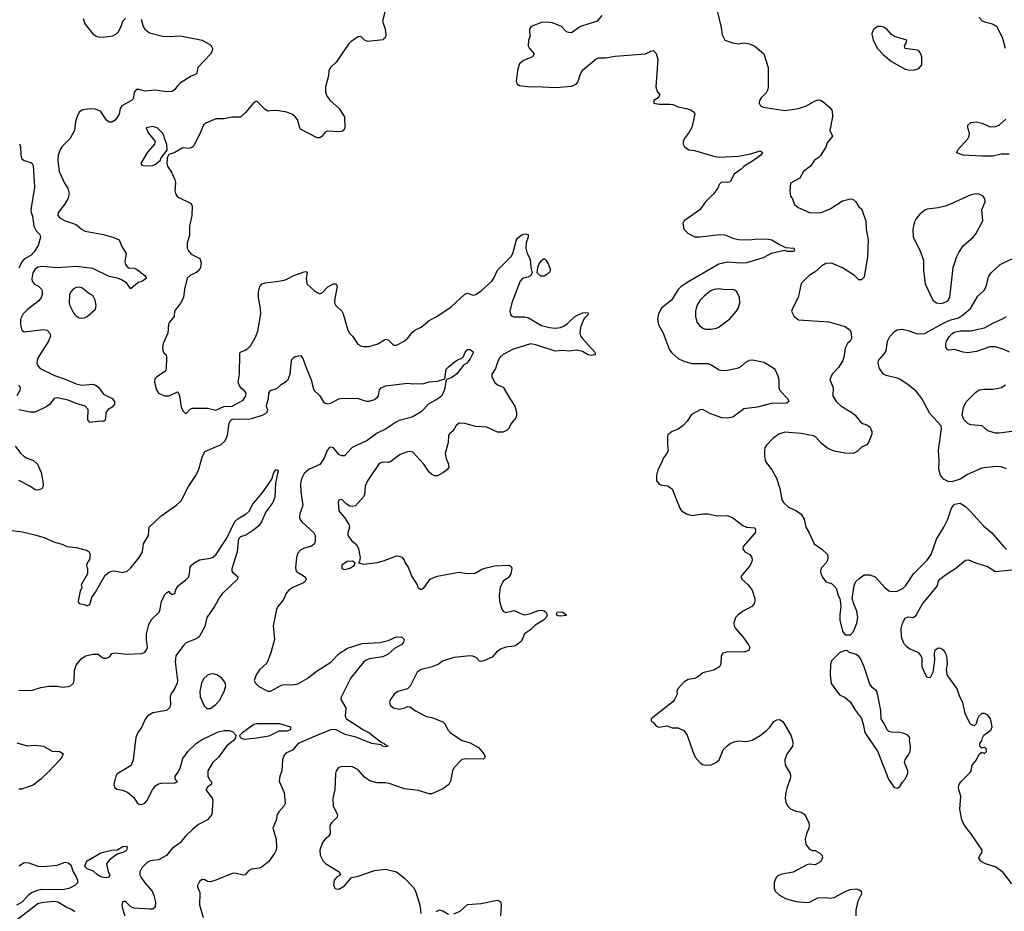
# Model space of a CAD drawing. Header units: inches. Extents: x 2001573 to 2220545, y 644482 to 846830.
# Tile 475 of 656: x 2121536 to 2128734, y 752362 to 758880. Entities that reach past the tile are written whole.
import ezdxf

# ---------------------------------------------------------------- set-up
doc = ezdxf.new("R2010")
doc.units = ezdxf.units.IN
doc.header["$MEASUREMENT"] = 0
doc.layers.add('C1725', color=7, linetype='Continuous')

msp = doc.modelspace()

# ---------------------------------------------------------------- linework, layer by layer
at = {"layer": 'C1725', "color": 5}
for points, elevation in [([(2124204.5, 758935.5), (2124189.5, 758870), (2124208.6, 758810), (2124213.5, 758770), (2124209.2, 758750.8), (2124198.9, 758741.1), (2124190, 758734.3), (2124170.2, 758729.8), (2124081.6, 758721.6), (2124057, 758730), (2124030, 758758), (2124010, 758755), (2123959.5, 758720.5), (2123939.3, 758700.7), (2123850.1, 758569.9), (2123808.2, 758530), (2123795.5, 758510), (2123794.9, 758470), (2123773, 758390), (2123772.9, 758350), (2123782.4, 758322.4), (2123805.5, 758290), (2123870.9, 758230.9), (2123910.3, 758170), (2123913.1, 758090), (2123906.9, 758073.1), (2123895.6, 758064.4), (2123870, 758059.7), (2123790, 758064.5), (2123770, 758057.2), (2123747.7, 758030), (2123730, 758016.2), (2123710, 758016.9), (2123590, 758081.1), (2123583.1, 758090), (2123566.4, 758150), (2123551.2, 758171.2), (2123530, 758187), (2123490, 758203.2), (2123430, 758213.5), (2123390, 758216.1), (2123350, 758211.8), (2123330, 758223.7), (2123270, 758283.7), (2123250, 758276.3), (2123190, 758205.3), (2123150, 758168.9), (2123090, 758167.9), (2123030, 758155.2), (2122970, 758156.8), (2122896.9, 758123.1), (2122879.5, 758110), (2122854.4, 758045.6), (2122832.7, 758010), (2122810, 757959), (2122801, 757950), (2122790, 757942.7), (2122770, 757939.3), (2122730, 757943.7), (2122670, 757909.4), (2122626, 757894), (2122614.8, 757870), (2122610.8, 757830), (2122616, 757810), (2122644.9, 757764.9), (2122670.4, 757709.6), (2122676, 757690), (2122671.4, 757630), (2122674.3, 757610), (2122690, 757586.3), (2122790, 757536.4), (2122797.4, 757517.4), (2122794.4, 757450), (2122777, 757370), (2122778.3, 757301.7), (2122759.8, 757250), (2122761.6, 757210), (2122771, 757190), (2122790, 757166.7), (2122853.8, 757133.8), (2122863.2, 757103.2), (2122857.6, 757070), (2122848.9, 757050), (2122830, 757033.3), (2122786.1, 757013.9), (2122761.7, 756990), (2122742, 756910), (2122733.4, 756850), (2122711.4, 756808.6), (2122667.3, 756750), (2122666, 756710), (2122631, 756670), (2122624.5, 756655.5), (2122619.1, 756590), (2122586.3, 756513.7), (2122580.3, 756490), (2122582.3, 756462.3), (2122590, 756446), (2122606, 756430), (2122610.7, 756410.7), (2122606.8, 756330), (2122601, 756310), (2122538, 756270), (2122524.9, 756255.1), (2122522.8, 756230), (2122535.3, 756175.3), (2122552, 756150), (2122594, 756130), (2122630, 756130.6), (2122690, 756158.8), (2122695.2, 756155.2), (2122704, 756130), (2122716, 756050), (2122730, 756022), (2122750, 755998), (2122784.9, 756035.1), (2122800.1, 756039.9), (2122910, 756041.5), (2122970, 756026.3), (2123028.1, 756051.9), (2123090, 756056.3), (2123170, 756098), (2123189, 756130), (2123191.6, 756150), (2123177.2, 756170), (2123161, 756181), (2123142.7, 756202.7), (2123134.5, 756230), (2123144, 756290), (2123144.7, 756435.3), (2123148.7, 756450), (2123178.9, 756461.1), (2123203.7, 756476.3), (2123222.8, 756497.2), (2123259.8, 756560.2), (2123276.3, 756603.7), (2123298.7, 756730), (2123296.8, 756770), (2123282.2, 756850), (2123282.9, 756890), (2123290.8, 756929.2), (2123309.6, 756950), (2123330, 756957.8), (2123414.3, 756965.7), (2123470, 756976.4), (2123490, 756982.4), (2123541.2, 757010), (2123616.8, 757036.8), (2123630, 757038.8), (2123638.8, 757030), (2123630.3, 756989.7), (2123636, 756950), (2123690, 756900.3), (2123710, 756884.9), (2123730, 756877.1), (2123750, 756887.3), (2123790, 756927.3), (2123810, 756940.5), (2123830, 756950.4), (2123850.8, 756950), (2123858, 756930), (2123838.8, 756841.2), (2123838, 756810), (2123847.7, 756790), (2123890.5, 756750), (2123900.4, 756730), (2123934, 756610), (2123948.2, 756588.2), (2123970, 756566.8), (2124008.7, 756508.7), (2124030, 756495.5), (2124050, 756490.4), (2124090, 756491.7), (2124153.2, 756510), (2124210, 756544.4), (2124230, 756540.5), (2124270, 756502), (2124290, 756500.3), (2124347.3, 756530), (2124371.8, 756550), (2124406.1, 756593.9), (2124426, 756610), (2124470, 756632.2), (2124530, 756680.3), (2124585.2, 756710), (2124690, 756780.3), (2124790, 756874), (2124810, 756881), (2124850, 756865.5), (2124870, 756870.4), (2124910, 756898), (2124986.6, 756970), (2125001.3, 756990), (2125029.8, 757050), (2125129.8, 757150), (2125142.3, 757170), (2125167.1, 757270), (2125176.3, 757283.7), (2125209.3, 757310), (2125234.9, 757314.9), (2125253, 757310), (2125252.9, 757290), (2125238.6, 757250), (2125236.9, 757210), (2125246.9, 757170), (2125268.1, 757130), (2125271.9, 757070), (2125283, 757030), (2125270, 757008.4), (2125250, 756997), (2125212.1, 756987.9), (2125194.6, 756970), (2125134, 756810), (2125120.4, 756750), (2125124.4, 756724.4), (2125134, 756714), (2125149.2, 756709.2), (2125230, 756707.5), (2125250, 756702.9), (2125350, 756646), (2125409.4, 756629.4), (2125450, 756625.4), (2125490, 756631.1), (2125516.8, 756643.2), (2125540.9, 756659.1), (2125595.1, 756710), (2125650, 756738.3), (2125679.5, 756739.5), (2125690, 756737.3), (2125696.3, 756730), (2125663.7, 756696.3), (2125650.1, 756669.9), (2125635.8, 756630), (2125631.4, 756590), (2125636.9, 756570), (2125651.6, 756550), (2125740.3, 756450), (2125742, 756430), (2125714.2, 756425.8), (2125692.3, 756430), (2125650, 756454.8), (2125610, 756465.4), (2125550, 756458.3), (2125510, 756460.9), (2125450, 756456.6), (2125310, 756504), (2125270, 756511), (2125137.6, 756470), (2125070, 756431.7), (2125046.5, 756410), (2125033.4, 756390), (2125014.4, 756330), (2124987.7, 756290), (2124987.7, 756270), (2125010, 756227.3), (2125030, 756210.8), (2125070, 756194.8), (2125118.7, 756110), (2125156.1, 756056.1), (2125167.6, 756012.4), (2125168.9, 755990), (2125162.6, 755970), (2125130.3, 755930), (2125110.2, 755889.8), (2125099.9, 755880.1), (2125070, 755866.3), (2125044.2, 755864.2), (2125030, 755866.3), (2124950, 755901.1), (2124870, 755905.6), (2124790, 755928.3), (2124750, 755929.7), (2124726.3, 755913.7), (2124705.1, 755874.9), (2124676, 755850), (2124670, 755838), (2124667.3, 755790), (2124646.7, 755710), (2124652.7, 755672.7), (2124671.8, 755630), (2124673.7, 755610), (2124660.7, 755590), (2124630, 755567.3), (2124590, 755546.3), (2124570, 755546.6), (2124550, 755556.3), (2124530, 755573.3), (2124490, 755631.5), (2124410, 755719.6), (2124390, 755723.6), (2124370, 755720.5), (2124317.3, 755702.7), (2124248.9, 755651.1), (2124230, 755644.2), (2124190, 755645.6), (2124165.1, 755634.9), (2124079.1, 755510), (2124062.8, 755470), (2124056.2, 755410), (2124048.5, 755391.5), (2123990, 755327.6), (2123970, 755321.3), (2123950, 755324.2), (2123921.8, 755341.8), (2123890, 755372), (2123870, 755368.7), (2123864.4, 755350), (2123868.7, 755290), (2123914.7, 755234.7), (2123942.4, 755190), (2123946.4, 755170), (2123935.5, 755130), (2123935.5, 755110), (2123964, 755070), (2123990.8, 755050), (2124006.8, 755030), (2124013.2, 755013.2), (2124024, 754950), (2124019.8, 754920.2), (2124014, 754910), (2124050, 754900.7), (2124070, 754901.6), (2124150, 754912), (2124196.1, 754923.9), (2124290, 754960.7), (2124310, 754958.8), (2124330, 754950.7), (2124346.8, 754930), (2124353.4, 754910), (2124377, 754877), (2124402.4, 754810), (2124440.7, 754750), (2124447.7, 754730), (2124470, 754716), (2124493.2, 754730), (2124538, 754790), (2124587.8, 754812.2), (2124750, 754842.4), (2124810, 754832.7), (2124865.4, 754834.6), (2124915.6, 754864.4), (2124945.7, 754874.3), (2125010, 754888.2), (2125114, 754894), (2125130, 754882), (2125134.8, 754870), (2125126, 754830), (2125110, 754802), (2125070, 754775.3), (2125048, 754730), (2125041.6, 754670), (2125043.8, 754630), (2125060.7, 754570), (2125070, 754556), (2125090, 754546), (2125150, 754560.7), (2125210, 754534.4), (2125230, 754530.3), (2125270, 754538.5), (2125330, 754561.1), (2125350, 754564.2), (2125370, 754558.9), (2125382.4, 754550), (2125392, 754530), (2125384.9, 754510), (2125365.7, 754490), (2125305.1, 754454.9), (2125270, 754420.5), (2125227, 754390), (2125203.8, 754336.2), (2125171, 754310), (2125150, 754301.6), (2125090, 754292.8), (2125050, 754278.9), (2125022, 754258), (2124990, 754220.7), (2124930, 754194.5), (2124910, 754189.4), (2124894, 754194), (2124874.5, 754214.5), (2124847.9, 754227.9), (2124830, 754229.6), (2124710, 754217.7), (2124626, 754190), (2124598, 754170), (2124551.3, 754150), (2124470, 754129.7), (2124441.7, 754110), (2124390, 754009.3), (2124370.3, 753989.7), (2124301, 753970), (2124273.4, 753950), (2124247.7, 753910), (2124240.5, 753890), (2124247.9, 753867.9), (2124270, 753850.5), (2124310, 753841.3), (2124351.2, 753848.8), (2124370, 753860.7), (2124390, 753857.3), (2124430, 753828.2), (2124510, 753786.8), (2124550, 753778.8), (2124630, 753747.3), (2124647.3, 753730), (2124666, 753690), (2124686, 753666), (2124772, 753612), (2124830, 753593.4), (2124890, 753559.5), (2124930.5, 753510), (2124938.8, 753490), (2124936.8, 753483.2), (2124926, 753474), (2124803.2, 753476.8), (2124768.9, 753471.1), (2124708.8, 753411.2), (2124699.5, 753390), (2124686.5, 753313.5), (2124672.2, 753290), (2124630, 753257.2), (2124550, 753221.1), (2124530, 753222), (2124450, 753246), (2124350, 753258), (2124236.6, 753296.6), (2124210, 753301.3), (2124150, 753300.5), (2124095.8, 753315.8), (2124060.1, 753340.1), (2124010, 753396.9), (2123970, 753418.9), (2123898.7, 753421.3), (2123867.4, 753412.6), (2123850.5, 753390), (2123844.9, 753370), (2123840.7, 753250), (2123824.9, 753190), (2123828.7, 753130), (2123858.4, 753070), (2123857.1, 753050), (2123815.5, 753010), (2123802.4, 752990), (2123804.9, 752930), (2123794.9, 752910), (2123770, 752889.6), (2123750, 752865.2), (2123730.3, 752810), (2123731.8, 752771.8), (2123755.5, 752730), (2123771.7, 752711.7), (2123870.8, 752650), (2123881, 752630), (2123851.3, 752610), (2123836, 752590), (2123831.3, 752550), (2123842, 752530), (2123850, 752526.8), (2123870, 752524.9), (2123910, 752547.7), (2123962, 752610), (2124010, 752619.1), (2124130, 752661.6), (2124210, 752670.4), (2124290.3, 752650.3), (2124346.9, 752606.9), (2124416.1, 752536.1), (2124428.5, 752510), (2124460.3, 752410), (2124467.5, 752347.5)], 280), ([(2125791, 758910), (2125758, 758870), (2125634.8, 758830), (2125570, 758785.2), (2125550, 758786), (2125532.5, 758792.5), (2125498, 758830), (2125430, 758858.5), (2125390, 758862.2), (2125350, 758859.1), (2125274.8, 758830), (2125262.8, 758810), (2125264.5, 758755.5), (2125256.3, 758730), (2125253.4, 758690), (2125262, 758670), (2125296.3, 758630), (2125285.5, 758610), (2125218.4, 758581.6), (2125190, 758557), (2125177.8, 758522.2), (2125167.2, 758450), (2125165.8, 758430), (2125171.4, 758411.4), (2125190, 758398.3), (2125268.4, 758388.4), (2125310, 758391.1), (2125456.4, 758383.6), (2125570, 758395.6), (2125603.7, 758410), (2125615.6, 758424.4), (2125635.6, 758484.4), (2125650, 758510.7), (2125750, 758593.4), (2125770, 758600.5), (2125817.5, 758602.5), (2125890, 758614), (2126110, 758630.3), (2126150, 758650.4), (2126170, 758654.9), (2126190, 758634), (2126200.8, 758590), (2126185.3, 758390), (2126196.5, 758356.5), (2126216, 758330), (2126204.7, 758310), (2126172, 758290), (2126172, 758270), (2126210, 758262.4), (2126290, 758264), (2126310, 758259.6), (2126350, 758243.2), (2126410, 758232), (2126440.8, 758220.8), (2126465.5, 758205.5), (2126471.8, 758191.8), (2126450, 758092.7), (2126430, 758057), (2126394, 758010), (2126386.8, 757990), (2126386, 757970), (2126396, 757950), (2126430, 757928.2), (2126470, 757923.8), (2126610, 757882.6), (2126650, 757876), (2126790, 757883.2), (2126881.2, 757898.8), (2126950, 757921.3), (2126965.7, 757910), (2126952.9, 757890), (2126893.8, 757846.2), (2126832.9, 757810), (2126810, 757787.1), (2126759.1, 757750), (2126730, 757694), (2126710, 757689.2), (2126690, 757693.2), (2126664.7, 757690), (2126650, 757675.3), (2126638.8, 757650), (2126610.4, 757610), (2126550.4, 757549.6), (2126507.3, 757490), (2126394, 757410), (2126383, 757390), (2126390.6, 757350), (2126419.9, 757319.9), (2126470, 757292.4), (2126510, 757293.1), (2126650.8, 757310.8), (2126690, 757306.9), (2126750, 757282.3), (2126790, 757274.5), (2126870, 757271.2), (2126930, 757278.6), (2127010, 757275.9), (2127034, 757270), (2127090, 757236.2), (2127135.3, 757215.3), (2127196, 757210), (2127199.3, 757190), (2127190, 757186.2), (2127150, 757186.4), (2127130, 757193.2), (2127030, 757171.4), (2126970, 757139.5), (2126850, 757103.2), (2126810, 757099.6), (2126710, 757108.2), (2126647.1, 757092.9), (2126431.4, 756968.6), (2126370.9, 756929.1), (2126350, 756907.8), (2126301.5, 756830), (2126227.7, 756772.3), (2126206.7, 756730), (2126198.6, 756690), (2126204.9, 756650), (2126239, 756590), (2126286.8, 756466.8), (2126304.2, 756444.2), (2126350, 756402.8), (2126390, 756384), (2126450, 756367.9), (2126570, 756367.6), (2126596.1, 756356.1), (2126650, 756320.5), (2126675.8, 756315.8), (2126710, 756318), (2126790, 756335.8), (2126813.4, 756346.6), (2126843.6, 756376.4), (2126870, 756391.6), (2126892.7, 756392.7), (2126977.7, 756377.7), (2127051, 756330), (2127059.9, 756319.9), (2127078, 756278), (2127084.4, 756250), (2127084.9, 756190), (2127094, 756170), (2127148.7, 756110), (2127158.4, 756090), (2127143.4, 756076.6), (2127030, 756074.5), (2126930, 756046.9), (2126830, 756034.8), (2126750, 755975.6), (2126710, 755966.4), (2126669.8, 755969.8), (2126582.1, 756002.1), (2126530, 756029.6), (2126510, 756027.3), (2126446.9, 755993.1), (2126414.7, 755945.3), (2126386, 755914), (2126350, 755886.6), (2126304.7, 755870), (2126275.3, 755844.7), (2126271, 755830), (2126270.8, 755770), (2126276.3, 755730), (2126267.3, 755710), (2126242.6, 755677.4), (2126223.1, 755630), (2126200.4, 755590), (2126190.4, 755550), (2126190.5, 755510.5), (2126210, 755485.5), (2126230, 755478), (2126272.4, 755472.4), (2126306.8, 755450), (2126361.3, 755310), (2126373.4, 755290), (2126410, 755267.7), (2126450, 755255.5), (2126530, 755268.4), (2126570, 755268), (2126634.4, 755254.4), (2126710, 755257), (2126750, 755238.3), (2126822.3, 755182.3), (2126850, 755171.6), (2126910, 755166), (2126915.3, 755150), (2126911.7, 755130), (2126823.8, 755030), (2126821.6, 755010), (2126837.3, 754990), (2126872.7, 754970), (2126888, 754950), (2126890.4, 754930), (2126886.6, 754913.4), (2126870, 754885.2), (2126806.8, 754810), (2126814, 754790), (2126860.7, 754750), (2126890, 754711), (2126910.7, 754650), (2126910.8, 754630), (2126904.9, 754610), (2126887.3, 754590), (2126824.3, 754555.7), (2126788, 754530), (2126770, 754509.2), (2126757, 754470), (2126759.5, 754450), (2126768.7, 754430), (2126822, 754370), (2126864.9, 754310), (2126873.4, 754290), (2126866, 754270), (2126830, 754257.6), (2126710, 754258.4), (2126676, 754250), (2126664.4, 754230), (2126661.1, 754170), (2126651.2, 754148.8), (2126610, 754125.4), (2126530, 754104.7), (2126490, 754073.6), (2126470, 754064.2), (2126423.4, 754056.6), (2126390, 754038), (2126346.8, 753990), (2126341, 753970), (2126342.8, 753950), (2126324, 753910), (2126310, 753893.2), (2126152, 753770), (2126152.7, 753752.7), (2126170, 753742), (2126190, 753716), (2126208.1, 753708.1), (2126270, 753718.8), (2126304.9, 753704.9), (2126350, 753703), (2126390, 753684), (2126416.3, 753650), (2126456.3, 753530), (2126474, 753490), (2126510, 753447.7), (2126530, 753435.5), (2126550.4, 753430.4), (2126590, 753434.4), (2126630, 753452.4), (2126650, 753470.7), (2126678.3, 753541.7), (2126707.6, 753572.4), (2126730.9, 753589.1), (2126758.5, 753601.5), (2126788.2, 753608.2), (2126850, 753604.4), (2126890, 753614), (2126950, 753647.4), (2126995.9, 753684.1), (2127021.6, 753710), (2127049.5, 753750), (2127070, 753763), (2127090, 753764.9), (2127116, 753750), (2127173.4, 753650), (2127186.7, 753610), (2127188.4, 753590), (2127185.5, 753570), (2127144.9, 753510), (2127130.6, 753470), (2127130.7, 753430), (2127168, 753370), (2127170.3, 753350), (2127168.4, 753330), (2127145.3, 753270), (2127135.8, 753230), (2127132.2, 753190), (2127137, 753157), (2127150.3, 753130.3), (2127171.8, 753111.8), (2127210, 753094.9), (2127250, 753086), (2127270, 753073), (2127280.3, 753060.3), (2127305.3, 753010), (2127307.4, 752990), (2127306, 752970), (2127288, 752930), (2127278.3, 752890), (2127283.1, 752850), (2127310, 752816.3), (2127330, 752806), (2127350, 752806), (2127386.4, 752786.4), (2127402, 752770), (2127406, 752750), (2127390, 752724), (2127350, 752701.2), (2127310, 752706), (2127290, 752702), (2127191.2, 752648.8), (2127110, 752634.5), (2127079.1, 752620.9), (2127065.7, 752610), (2127052.4, 752572.4), (2127052.3, 752532.3), (2127059.1, 752510), (2127090, 752479.3), (2127135.4, 752455.4), (2127210, 752433.7), (2127290, 752426.4), (2127310, 752430.4), (2127370, 752460.4), (2127430, 752463), (2127458, 752458), (2127490, 752462.4), (2127570, 752506.3), (2127610, 752522.8), (2127650, 752527.2), (2127670, 752522.4), (2127687.7, 752510), (2127690.4, 752490), (2127662.6, 752437.4), (2127649, 752370), (2127648.5, 752330)], 320), ([(2126634.4, 758945.6), (2126664.5, 758824.5), (2126670.6, 758770), (2126690.5, 758730.5), (2126750, 758710.5), (2126790, 758704.9), (2126830, 758710.6), (2126870, 758704), (2126910, 758686.8), (2126974.8, 758630), (2127007.7, 758530), (2127008.4, 758390), (2127006, 758370), (2126993.4, 758346.6), (2126957.3, 758310), (2126944.9, 758290), (2126940.7, 758270), (2126951.3, 758250), (2126970, 758240.7), (2127130, 758215.8), (2127230, 758232.2), (2127289, 758250), (2127350, 758288.2), (2127370, 758294.9), (2127390, 758292.7), (2127410, 758279.1), (2127459.6, 758239.6), (2127474.7, 758214.7), (2127478, 758170), (2127458, 758070), (2127478, 758030), (2127439.9, 757980.1), (2127430, 757948.7), (2127390, 757888.7), (2127370, 757868), (2127347.1, 757852.9), (2127316, 757810), (2127266.8, 757770), (2127239.3, 757720.7), (2127170, 757686), (2127166.8, 757630), (2127171, 757590), (2127184.7, 757570), (2127201, 757530), (2127226.6, 757506.6), (2127310, 757470.8), (2127390, 757468.2), (2127461.4, 757498.6), (2127550, 757555.5), (2127610, 757571.3), (2127627.3, 757567.3), (2127648, 757548), (2127670, 757512), (2127690, 757498), (2127721.6, 757410), (2127723.1, 757350), (2127739.5, 757270), (2127732.7, 757150), (2127710, 756998), (2127690, 756978), (2127670, 756978), (2127638, 757010), (2127550, 757066.3), (2127470, 757101.3), (2127430, 757098.7), (2127399, 757081), (2127350, 757038), (2127308.5, 757011.5), (2127250, 756952.7), (2127226.7, 756850), (2127184.4, 756770), (2127178.8, 756750), (2127198.8, 756710), (2127230, 756685.5), (2127450.5, 756670.5), (2127570, 756636.4), (2127607.7, 756610), (2127615.5, 756590), (2127617.1, 756550), (2127607.3, 756530), (2127587.9, 756512.1), (2127570, 756479.3), (2127560.7, 756410), (2127553.4, 756390), (2127521.1, 756338.9), (2127476.3, 756290), (2127458.8, 756250), (2127481.6, 756190), (2127480.5, 756130), (2127504, 756090), (2127538.6, 756058.6), (2127618.8, 756010), (2127642.8, 755990), (2127690.5, 755930.5), (2127730, 755918.4), (2127750, 755904), (2127764.4, 755870), (2127764.4, 755850), (2127740.4, 755790), (2127730, 755772.7), (2127690, 755755.3), (2127657.1, 755722.9), (2127631.3, 755710), (2127568.3, 755711.7), (2127490, 755725.4), (2127444.5, 755744.5), (2127399.3, 755779.3), (2127354.5, 755830), (2127338, 755838), (2127250, 755856.4), (2127130, 755864.2), (2127084.9, 755850), (2127041.3, 755818.7), (2126995.8, 755770), (2126983.7, 755750), (2126981.3, 755730), (2126981.6, 755690), (2126988.2, 755650), (2127035.5, 755590), (2127068, 755530), (2127093.4, 755453.4), (2127108, 755370), (2127119.1, 755350), (2127156.7, 755316.7), (2127214.8, 755290), (2127250, 755266.8), (2127270.6, 755230), (2127282, 755170), (2127306.8, 755130), (2127342.8, 755050), (2127398.8, 755010), (2127441, 754970), (2127444.7, 754950), (2127441, 754930), (2127431.3, 754910), (2127394.8, 754870), (2127390.7, 754850), (2127393.7, 754833.7), (2127405.2, 754805.2), (2127430, 754772), (2127470, 754758.8), (2127504.5, 754724.5), (2127518.8, 754670), (2127531, 754650), (2127534.4, 754634.4), (2127538.8, 754590), (2127530.9, 754529.1), (2127530.8, 754490), (2127550.7, 754410.7), (2127570, 754384.7), (2127610, 754382.8), (2127631.9, 754408.1), (2127656.2, 754470), (2127663.6, 754510), (2127656.6, 754556.6), (2127632.7, 754610), (2127622.7, 754650), (2127635.6, 754744.4), (2127647.6, 754772.4), (2127670, 754794), (2127710, 754821), (2127750, 754822.8), (2127790, 754807.7), (2127860.3, 754730), (2127890, 754705.3), (2127910, 754700.9), (2127950, 754703.9), (2127995.1, 754724.9), (2128014.8, 754745.2), (2128069.9, 754830.1), (2128170.9, 754930), (2128199.8, 754970), (2128237.8, 755082.2), (2128291.8, 755170), (2128321.6, 755230), (2128346.6, 755310), (2128370, 755338.8), (2128410, 755346), (2128450, 755320.7), (2128490, 755283), (2128581.4, 755181.4), (2128642.6, 755130), (2128730, 755026), (2128750, 755008.1)], 340), ([(2128742, 758670), (2128720.5, 758750), (2128678.4, 758830), (2128647.7, 758847.7), (2128598.8, 758858.8), (2128574, 758870), (2128550, 758895.6)], 340), ([(2122423.4, 758883.4), (2122439.5, 758830), (2122450.4, 758810), (2122485.3, 758785.3), (2122580.9, 758760.9), (2122630, 758757.8), (2122710, 758762), (2122869.7, 758729.7), (2122933.6, 758693.6), (2122945.6, 758670), (2122942.8, 758650), (2122931.8, 758628.2), (2122839.2, 758530), (2122830.2, 758489.8), (2122820.7, 758479.3), (2122790, 758467.8), (2122710, 758415.8), (2122690, 758397.6), (2122670, 758369.6), (2122650, 758354.7), (2122610, 758352.2), (2122530, 758364.1), (2122450, 758356.8), (2122410, 758371.1), (2122390, 758369.6), (2122373.7, 758350), (2122368.4, 758311.6), (2122362, 758298), (2122354.8, 758290), (2122283, 758250), (2122270.4, 758230), (2122262.8, 758190), (2122251.6, 758170), (2122233.8, 758146.2), (2122210, 758131.1), (2122190, 758132.2), (2122170, 758145.4), (2122128.3, 758208.3), (2122090, 758226.8), (2122051.7, 758228.3), (2121999.1, 758220.9), (2121974.2, 758205.8), (2121959.5, 758180.5), (2121944.6, 758135.4), (2121937, 758070), (2121902.3, 758010), (2121845, 757950), (2121830, 757926), (2121817.1, 757890), (2121814, 757850), (2121824.2, 757770), (2121864.2, 757684.2), (2121888.9, 757648.9), (2121896.9, 757610), (2121888.3, 757570), (2121864.3, 757530), (2121817.4, 757470), (2121815.3, 757450), (2121832.7, 757430), (2121870, 757410.2), (2121950, 757384.2), (2121988.1, 757348.1), (2122014.2, 757334.2), (2122150, 757309.4), (2122218, 757290), (2122263.8, 757270), (2122281.8, 757221.8), (2122314.9, 757170), (2122304.9, 757110), (2122310.7, 757090), (2122330, 757066.8), (2122370, 757064), (2122390, 757057.3), (2122450.7, 757010), (2122464, 756990), (2122434.8, 756970), (2122401.6, 756958.4), (2122350, 756912.3), (2122316.5, 756956.5), (2122279.6, 756979.6), (2122251.1, 756991.1), (2122190, 757003.8), (2122070, 757062.7), (2121950, 757076.4), (2121807.5, 757067.5), (2121703.9, 757076.1), (2121670, 757072.2), (2121646.1, 757053.9), (2121632.3, 757030), (2121625, 756985), (2121628.5, 756968.5), (2121643.2, 756950), (2121676.5, 756930), (2121695.9, 756910), (2121701.7, 756890), (2121700.5, 756870), (2121693.7, 756850), (2121675.9, 756824.1), (2121590, 756759.3), (2121562, 756730), (2121543.2, 756690), (2121541.2, 756650), (2121551.5, 756611.5), (2121570, 756598), (2121710, 756616.2), (2121738, 756610), (2121757.4, 756590), (2121761.5, 756570), (2121747.9, 756530), (2121670.3, 756410), (2121663.2, 756390), (2121662, 756370), (2121667.9, 756350), (2121685.7, 756330), (2121790, 756278.2), (2121870, 756253.1), (2121950, 756217.4), (2121990, 756209.1), (2122070, 756214.9), (2122090, 756208.1), (2122110, 756196.5), (2122150, 756142.2), (2122212.9, 756110), (2122229.2, 756090), (2122229, 756070), (2122212.8, 756047.2), (2122182.8, 756030), (2122166.8, 756010), (2122164.7, 755970), (2122158, 755950), (2122150, 755944), (2122126.3, 755946.3), (2122050, 755935.4), (2122035.3, 755955.3), (2122037.1, 756030), (2122015.8, 756055.8), (2121950, 756074.9), (2121890, 756099.7), (2121810, 756116.1), (2121789.3, 756110.7), (2121753.1, 756066.9), (2121730.6, 756049.4), (2121650, 756011.9), (2121611.9, 756011.9), (2121531.1, 756028.9)], 260), ([(2122001.5, 758890), (2122013.4, 758850), (2122070, 758778), (2122090, 758762.2), (2122110, 758754), (2122146.8, 758753.2), (2122216.4, 758763.6), (2122243.3, 758776.7), (2122257.4, 758790), (2122278, 758830), (2122289.6, 758870), (2122309.8, 758890.2)], 260), ([(2128770, 757896.3), (2128710, 757898.3), (2128650, 757882.2), (2128570, 757882.7), (2128431.1, 757891.1), (2128387.8, 757907.8), (2128385.6, 757910), (2128394.5, 757930), (2128466, 758010), (2128476.9, 758030), (2128478.4, 758050), (2128467.3, 758090), (2128467, 758110), (2128488.7, 758130), (2128530, 758134.9), (2128570, 758123.8), (2128630, 758098), (2128670, 758098.7), (2128695.1, 758110), (2128745.7, 758154.3)], 340), ([(2121534.1, 757974.1), (2121541.4, 757950), (2121543.9, 757890), (2121550, 757866.7), (2121570, 757851.6), (2121616.6, 757836.6), (2121628.2, 757828.2), (2121634.1, 757814.1), (2121644.1, 757655.9), (2121618.7, 757490), (2121620.4, 757470), (2121630, 757444.7), (2121639.3, 757370), (2121658, 757338), (2121682.4, 757310), (2121688.2, 757290), (2121670.4, 757230), (2121639.9, 757180.1), (2121620, 757160), (2121568, 757130), (2121552.4, 757110), (2121530, 757062.9)], 240), ([(2128750, 755597.4), (2128710, 755612.2), (2128670, 755615.1), (2128570, 755603), (2128465.3, 755554.7), (2128410, 755521.6), (2128350, 755502.9), (2128324.4, 755504.4), (2128290, 755520.9), (2128266.6, 755550), (2128254.8, 755594.8), (2128258.7, 755650), (2128253.4, 755733.4), (2128275.6, 755890), (2128271.3, 755911.3), (2128190, 756002.7), (2128131.8, 756110), (2128090, 756166), (2128032, 756212), (2127970, 756251.5), (2127950, 756260.5), (2127870, 756279.3), (2127849.5, 756289.5), (2127820.9, 756330), (2127811.6, 756370), (2127813.6, 756390), (2127858.7, 756441.3), (2127870, 756460.7), (2127881, 756530), (2127896.5, 756563.5), (2127930, 756600.4), (2127950, 756614), (2127990, 756618.7), (2128030, 756608.8), (2128090, 756585.7), (2128130, 756583.7), (2128150, 756587.4), (2128294.8, 756665.2), (2128336.7, 756683.3), (2128398.7, 756701.3), (2128435.5, 756724.5), (2128486.4, 756770), (2128540.9, 756859.1), (2128590, 756905.5), (2128603.6, 756936.4), (2128619.4, 757000.6), (2128638, 757030), (2128704.5, 757090), (2128790, 757132.9)], 340), ([(2128771.6, 756450), (2128729.6, 756470), (2128670, 756488.4), (2128628, 756490), (2128530, 756454.1), (2128464.8, 756444.8), (2128432.7, 756450), (2128370.3, 756469.7), (2128330, 756465.6), (2128315.3, 756470), (2128306.9, 756486.9), (2128307.2, 756510), (2128312.1, 756530), (2128330, 756562.6), (2128350, 756583.6), (2128370, 756596.3), (2128410, 756605.5), (2128490, 756606.2), (2128590, 756627.7), (2128654.6, 756665.4), (2128715.6, 756690), (2128749.6, 756710)], 320), ([(2121443, 755150), (2121556.8, 755136.8), (2121637.5, 755117.5), (2121714.1, 755094.1), (2121790, 755061.7), (2121846.3, 755046.3), (2121881, 755030), (2121950, 755023.1), (2122022, 755002), (2122044.7, 754990), (2122051.3, 754970), (2122046, 754934), (2122026, 754906), (2122024.7, 754884.7), (2122032, 754870), (2122031, 754830), (2121986, 754750), (2121991.3, 754730), (2121978, 754702), (2121964.7, 754630), (2121971.6, 754611.6), (2122010, 754606), (2122030, 754596), (2122050, 754604.7), (2122062.9, 754657.1), (2122090, 754696), (2122160.8, 754819.2), (2122190, 754842.3), (2122210, 754849.1), (2122230, 754850.4), (2122290, 754838.3), (2122322.7, 754850), (2122350, 754873), (2122410, 754948.2), (2122432.9, 754990), (2122442, 755050), (2122479.1, 755110), (2122482.9, 755170), (2122569.3, 755250), (2122686.1, 755333.9), (2122716.8, 755363.2), (2122770, 755467.2), (2122820, 755540), (2122833.1, 755566.9), (2122845.2, 755594.8), (2122870, 755683), (2122890, 755724.2), (2123010, 755774.4), (2123038.8, 755801.2), (2123056.1, 755843.9), (2123068.1, 755930), (2123076.3, 755950), (2123090, 755960.3), (2123110, 755963.6), (2123210, 755960.8), (2123230, 755964), (2123310.7, 755989.3), (2123346, 756010), (2123349.7, 756030), (2123341.7, 756050), (2123342, 756070), (2123356, 756110), (2123356.9, 756150), (2123369.6, 756170), (2123415.3, 756184.7), (2123446.6, 756213.4), (2123484.5, 756235.5), (2123499.7, 756250), (2123514, 756290), (2123523.7, 756390), (2123534, 756406), (2123550, 756417.3), (2123590, 756424.9), (2123607.1, 756407.1), (2123624.6, 756350), (2123667.2, 756247.2), (2123683, 756183), (2123690, 756170.7), (2123730, 756130.8), (2123755.3, 756090), (2123770, 756077.4), (2123790, 756071.3), (2123810, 756076.5), (2123870, 756108), (2123893.3, 756113.3), (2124010, 756110.4), (2124070, 756090.8), (2124091, 756091), (2124130, 756104.9), (2124150, 756119.3), (2124158, 756130), (2124165.6, 756174.4), (2124179.5, 756190), (2124210, 756204), (2124370, 756224.2), (2124410, 756218), (2124490, 756220.9), (2124530, 756234.2), (2124590, 756237.4), (2124645.1, 756254.9), (2124654.8, 756325.2), (2124670, 756343.1), (2124729.7, 756390), (2124770.8, 756409.2), (2124781, 756419), (2124791.8, 756450), (2124810, 756468.2), (2124830, 756468.2), (2124853, 756450), (2124830, 756400.5), (2124803.7, 756370), (2124783.7, 756356.3), (2124730.2, 756290), (2124696.3, 756263.7), (2124653.3, 756246.7), (2124642.8, 756177.2), (2124621.6, 756130), (2124597.8, 756110), (2124527, 756073), (2124470, 756014.4), (2124406.3, 755973.7), (2124310, 755950.8), (2124283.4, 755936.6), (2124210, 755887.4), (2124150, 755858.2), (2124076.5, 755803.5), (2123967.3, 755752.7), (2123910, 755692.8), (2123890, 755691.1), (2123870, 755703), (2123830, 755750.9), (2123810, 755755), (2123798, 755750), (2123782.8, 755730), (2123759.1, 755670), (2123730, 755629.5), (2123650, 755591.8), (2123616.7, 755563.3), (2123596, 755524), (2123588.9, 755490), (2123591.8, 755428.2), (2123607, 755330), (2123584.4, 755270), (2123581.7, 755241.7), (2123583.8, 755230), (2123598, 755210), (2123686.4, 755130), (2123695.3, 755110), (2123695.8, 755070), (2123690.3, 755049.7), (2123670, 755032), (2123610, 755014), (2123590, 755001.7), (2123570, 754979.7), (2123558.9, 754950), (2123552.5, 754872.5), (2123558.3, 754850), (2123563.9, 754843.9), (2123617.1, 754810), (2123630.4, 754790), (2123620.4, 754770), (2123610, 754762.6), (2123533.4, 754730), (2123503.8, 754710), (2123486.4, 754690), (2123462, 754638), (2123422.6, 754590), (2123412.4, 754567.6), (2123390.3, 754450.3), (2123397.8, 754350), (2123370, 754244), (2123342.8, 754177.2), (2123290, 754126.6), (2123264.4, 754090), (2123250.6, 754050), (2123259.1, 754030), (2123284.7, 754004.7), (2123350, 753971.8), (2123370, 753971.8), (2123450, 754015.5), (2123470, 754019.8), (2123530, 754017.8), (2123570, 754024.2), (2123636.6, 754063.4), (2123710, 754120.7), (2123810, 754182.8), (2123872.6, 754247.4), (2123933.1, 754286.9), (2124040.4, 754319.6), (2124171.4, 754328.6), (2124230, 754342.6), (2124290, 754368.1), (2124330, 754366.4), (2124346.4, 754350), (2124341.7, 754330), (2124330, 754313.6), (2124276.4, 754283.6), (2124230, 754243.1), (2124190, 754222.7), (2124090, 754208.5), (2124070, 754199.2), (2124050, 754182.7), (2123957.6, 754070), (2123886.9, 753926.9), (2123885, 753910), (2123919.7, 753850), (2123916.5, 753790), (2123925.3, 753770), (2124049, 753689), (2124088.8, 753670), (2124178.8, 753598.8), (2124201, 753590), (2124203.5, 753583.5), (2124230.4, 753569.6), (2124210, 753564.2), (2124189.2, 753570), (2124179.1, 753579.1), (2124110, 753588.7), (2123994.3, 753634.3), (2123914.9, 753654.9), (2123850, 753688.4), (2123830, 753692.6), (2123810, 753689.7), (2123730, 753658.5), (2123572, 753590), (2123530, 753539.3), (2123481.8, 753518.2), (2123470, 753502.7), (2123458, 753470), (2123453.4, 753390), (2123437.6, 753350), (2123434, 753314), (2123468.7, 753230), (2123475.8, 753150), (2123467.7, 753130), (2123430.4, 753089.6), (2123419.1, 753070), (2123410.3, 753029.7), (2123386, 752970), (2123410.4, 752890), (2123413, 752830), (2123410.5, 752810), (2123401.6, 752790), (2123372.7, 752747.3), (2123359.3, 752730), (2123310, 752686.6), (2123290, 752678.3), (2123230, 752669.6), (2123210, 752658), (2123184.7, 752630), (2123170, 752627.1), (2123110, 752642), (2123090, 752639.7), (2122969.5, 752589.5), (2122930, 752578), (2122910, 752581.2), (2122890, 752592.7), (2122870, 752594.5), (2122850, 752581.2), (2122837.3, 752550), (2122836.9, 752536.9), (2122850.6, 752510.6), (2122852.8, 752492.8), (2122850.4, 752410), (2122877.5, 752317.5)], 260), ([(2121530.3, 756210), (2121540.8, 756190), (2121537.8, 756170), (2121516.5, 756130)], 240), ([(2128790, 755869), (2128696.8, 755856.8), (2128670, 755858.2), (2128614.5, 755874.5), (2128572.4, 755912.4), (2128490, 755918.7), (2128470, 755926.6), (2128438.6, 755958.6), (2128425.4, 755990), (2128435, 756045), (2128454, 756086), (2128524.1, 756155.9), (2128550, 756173.6), (2128590, 756180.4), (2128650, 756180.5), (2128690, 756186.3), (2128710, 756191.6), (2128742.9, 756210)], 320), ([(2121502.1, 755762.1), (2121544.2, 755710), (2121566, 755690), (2121590, 755674.2), (2121637.9, 755657.9), (2121666.7, 755630), (2121694.3, 755570), (2121708.4, 755490), (2121708, 755470), (2121697.3, 755450), (2121670, 755440.5), (2121650, 755444.7), (2121611.4, 755471.4), (2121530, 755510.8)], 260), ([(2121530, 753979.7), (2121590, 753975.5), (2121630, 753978), (2121690, 753998), (2121750, 754007.9), (2121810, 754007.3), (2121850, 754001.6), (2121890, 754005.1), (2121907.3, 754010), (2121930, 754030.8), (2121934.6, 754050), (2121936.4, 754123.6), (2121950, 754160.7), (2121987, 754210), (2122019.5, 754230), (2122070, 754241.2), (2122110, 754241.7), (2122138.2, 754218.2), (2122150, 754213), (2122170, 754213.2), (2122196.4, 754223.6), (2122210, 754245.9), (2122230, 754250.9), (2122318.8, 754241.2), (2122430, 754246.6), (2122450, 754256.9), (2122461.9, 754270), (2122471, 754290), (2122462.4, 754350), (2122462.5, 754390), (2122480.2, 754459.8), (2122501.1, 754498.9), (2122555.1, 754550), (2122562.7, 754570), (2122572.7, 754630), (2122600.1, 754679.9), (2122610, 754691.3), (2122630, 754702), (2122634.8, 754690), (2122650, 754677.3), (2122670, 754684.9), (2122681.2, 754718.8), (2122696.9, 754743.1), (2122750, 754784.4), (2122770, 754806.3), (2122777.7, 754830), (2122782.8, 754877.2), (2122788.9, 754891.1), (2122810, 754908.5), (2122850, 754931.8), (2122930, 754943.9), (2122950, 754951.5), (2122971.2, 754968.8), (2123049.9, 755090), (2123110, 755211.5), (2123130, 755232.6), (2123191.9, 755268.1), (2123213.5, 755286.5), (2123240.9, 755339.1), (2123312.9, 755427.1), (2123378.4, 755521.6), (2123394, 755570), (2123410, 755591.8), (2123425.4, 755585.4), (2123407.1, 755492.9), (2123400.5, 755390), (2123388, 755350), (2123336.8, 755283.2), (2123302.9, 755210), (2123280.9, 755179.1), (2123249.1, 755150), (2123190, 755113.3), (2123150, 755100.4), (2123141.3, 755090), (2123134.4, 755070), (2123127.3, 754990), (2123087.1, 754867.1), (2123087.8, 754850), (2123095.8, 754835.8), (2123130.7, 754810), (2123127.7, 754790), (2123016.3, 754683.7), (2122999, 754661), (2122960.9, 754590), (2122903.5, 754510), (2122890, 754445.2), (2122848.9, 754370), (2122825.8, 754354.2), (2122753.8, 754326.2), (2122733.4, 754306.6), (2122678.9, 754230), (2122673.2, 754186.8), (2122690.1, 754049.9), (2122686.3, 754030), (2122670, 753993), (2122640.7, 753950), (2122635.5, 753930), (2122638.6, 753870), (2122632.4, 753850), (2122610, 753831.1), (2122510, 753814.5), (2122470, 753789.8), (2122453.6, 753766.4), (2122429, 753710), (2122400.8, 753670), (2122386.2, 753633.8), (2122366.5, 753470), (2122351.9, 753428.1), (2122250, 753366.6), (2122240.3, 753350), (2122229.2, 753310.8), (2122225.5, 753290), (2122230, 753268.5), (2122250, 753254.6), (2122290, 753247), (2122327.3, 753230), (2122370, 753194), (2122395.6, 753155.6), (2122410, 753145.7), (2122430, 753143.6), (2122450, 753152.9), (2122465.7, 753170), (2122508.1, 753250), (2122530, 753279.3), (2122547.2, 753292.8), (2122570, 753300.2), (2122670, 753300.5), (2122689, 753310), (2122672.3, 753330), (2122671.8, 753350), (2122690, 753372.2), (2122709.8, 753410), (2122730, 753478.4), (2122766.7, 753533.3), (2122826, 753590), (2122870, 753618.1), (2122986.1, 753673.9), (2123030, 753683.9), (2123070, 753685), (2123094.6, 753674.6), (2123117.1, 753650), (2123114.9, 753630), (2123098.9, 753610), (2123047, 753570), (2122992, 753492), (2122948.8, 753450), (2122912.2, 753390), (2122910.5, 753350), (2122923.9, 753323.9), (2122938.8, 753310), (2122938, 753302), (2122936, 753290), (2122910, 753269.2), (2122898, 753250), (2122943, 753190), (2122948, 753170), (2122940.4, 753070), (2122910.4, 753030), (2122842.9, 752997.1), (2122798.9, 752961.1), (2122747.8, 752912.2), (2122710, 752862.6), (2122650, 752822.2), (2122608.8, 752770), (2122550, 752738), (2122490, 752732.2), (2122470, 752722.7), (2122430, 752681.1), (2122414.2, 752650), (2122415.2, 752630), (2122423.5, 752610), (2122450, 752571.7), (2122504.2, 752510), (2122517.2, 752477.2), (2122528.1, 752430), (2122527.6, 752392.4), (2122510, 752379.1), (2122490, 752377.4), (2122370, 752386), (2122350, 752395.1), (2122310, 752434.3), (2122290, 752433.6), (2122282.8, 752410), (2122284.5, 752390), (2122305.2, 752330)], 240), ([(2128790, 752563.6), (2128726, 752646), (2128670, 752686.4), (2128595.6, 752710), (2128562, 752730), (2128548, 752750), (2128554, 752770), (2128569.5, 752790), (2128571.8, 752810), (2128490, 752931.3), (2128442.6, 752990), (2128424.2, 753030), (2128409.7, 753110), (2128416.9, 753203.1), (2128400.4, 753250), (2128398, 753270), (2128403.1, 753290), (2128416.3, 753310), (2128484, 753376), (2128491.6, 753390), (2128499.5, 753430), (2128529.6, 753470), (2128550, 753512), (2128570, 753524.7), (2128590, 753516), (2128604, 753530), (2128602, 753550), (2128590, 753559), (2128570, 753555.3), (2128555.3, 753570), (2128554, 753590), (2128569, 753610), (2128573.2, 753630), (2128585.2, 753650), (2128634.3, 753685.7), (2128644.5, 753710), (2128638.8, 753750), (2128630, 753773.7), (2128610, 753799.8), (2128590, 753808.9), (2128570, 753807.8), (2128548, 753790), (2128537.2, 753770), (2128527, 753733), (2128517.5, 753722.5), (2128510, 753718.7), (2128486.3, 753730), (2128447.2, 753807.2), (2128429.7, 753889.7), (2128409.7, 753929.7), (2128389.6, 753990), (2128315.6, 754090), (2128311.2, 754130), (2128317.4, 754170), (2128316.8, 754210), (2128305.4, 754250), (2128291, 754270), (2128270, 754283.5), (2128250, 754286.6), (2128226.5, 754270), (2128221.5, 754250), (2128222.8, 754197.2), (2128212.2, 754107.8), (2128190.8, 754070), (2128170, 754072), (2128150, 754107.3), (2128134, 754150), (2128132.5, 754210), (2128125.6, 754230), (2128110, 754252.9), (2128040.5, 754280.5), (2128017.7, 754297.7), (2128000.4, 754320.4), (2127982.1, 754370), (2127980.9, 754430), (2127990.5, 754469.5), (2128010, 754506), (2128030, 754515.3), (2128070, 754510.3), (2128090, 754527.2), (2128135.2, 754610), (2128236.8, 754730), (2128247.6, 754750), (2128249.7, 754770), (2128262.6, 754790), (2128310, 754828.2), (2128378.7, 754870), (2128450, 754930.3), (2128472.7, 754932.7), (2128522.8, 754910), (2128610, 754884.1), (2128670, 754846.3), (2128810, 754862.1)], 320), ([(2121514.9, 753594.9), (2121590, 753572.7), (2121650, 753578), (2121710, 753570.5), (2121774, 753534), (2121830, 753530.3), (2121853, 753513), (2121844.6, 753490), (2121829.1, 753470), (2121752.9, 753387.1), (2121691.7, 753328.3), (2121634.9, 753285.1), (2121550, 753255.8), (2121530, 753256.4)], 220), ([(2121530, 752695.9), (2121570, 752718.2), (2121602.2, 752717.8), (2121670, 752693.4), (2121710, 752690.2), (2121810, 752699.2), (2121870, 752721.1), (2121890, 752716.5), (2121910, 752701.3), (2121927.3, 752650), (2121950, 752615.3), (2121959.3, 752590), (2121958.3, 752570), (2121939.6, 752550), (2121896.4, 752530), (2121850, 752519.6), (2121697.4, 752522.6), (2121665.2, 752514.8), (2121623.2, 752496.8), (2121600.1, 752479.9), (2121550, 752428), (2121512.3, 752407.7)], 220), ([(2121938.6, 752358.6), (2121916.3, 752376.3), (2121881.1, 752390), (2121814.3, 752430), (2121794.3, 752434.3), (2121710, 752426.2), (2121670, 752416.6), (2121507.7, 752292.3)], 240), ([(2124710, 752342.8), (2124757, 752363), (2124810, 752412.2), (2124910, 752418.7), (2125030, 752444.9), (2125050, 752431), (2125055.8, 752410), (2125050.3, 752330)], 280), ([(2124579.7, 752360.3), (2124606.3, 752373.7), (2124630, 752366.4), (2124670, 752341.7)], 280)]:
    msp.add_lwpolyline(points, dxfattribs=dict(at, elevation=elevation))
for points, elevation in [([(2127830, 758830.8), (2127810, 758829.6), (2127779.1, 758810), (2127768.2, 758790), (2127766.6, 758773.4), (2127774.8, 758730), (2127807.7, 758670), (2127850, 758623), (2127910, 758574.8), (2128010, 758519.1), (2128030, 758513), (2128070, 758512.4), (2128110, 758524.4), (2128131.5, 758550), (2128130, 758606), (2128123.7, 758630), (2128112, 758650), (2128096.6, 758656.6), (2128008.7, 758670), (2128005.2, 758690), (2128017.2, 758710), (2128022, 758730), (2127930, 758757.4), (2127910, 758771.5), (2127874.7, 758810), (2127850, 758825.1)], 360), ([(2122510, 758099.6), (2122462, 758090), (2122479.1, 758050), (2122526.8, 757990), (2122522.8, 757970), (2122470, 757912), (2122421, 757830), (2122430, 757818), (2122450, 757811), (2122510, 757814.8), (2122530, 757824), (2122564, 757850), (2122569.5, 757870.5), (2122613.2, 757926.8), (2122612.9, 757967.1), (2122594, 758014), (2122593.2, 758030), (2122581.2, 758050), (2122541.2, 758090)], 280), ([(2128530, 757607.6), (2128490, 757599.6), (2128346.1, 757533.9), (2128302, 757518), (2128250, 757504.2), (2128170, 757495.1), (2128158, 757490), (2128117.6, 757462.4), (2128090, 757426.6), (2128077.8, 757402.2), (2128065, 757350), (2128067.9, 757290), (2128115.9, 757195.9), (2128143, 757123), (2128143.6, 757050), (2128156, 756950), (2128212, 756830), (2128237.3, 756810), (2128270, 756806), (2128290, 756810.3), (2128310, 756821.5), (2128322.4, 756830), (2128335.1, 756850), (2128361.1, 757070), (2128386.6, 757150), (2128401.1, 757178.9), (2128431.9, 757228.1), (2128506.6, 757290), (2128525.6, 757314.4), (2128577.6, 757410), (2128569.7, 757490.3), (2128594.5, 757550), (2128592, 757570), (2128579.3, 757590), (2128550, 757605.1)], 360), ([(2125370, 757004.6), (2125346.1, 757006.1), (2125318.9, 757030), (2125323.9, 757070), (2125331.7, 757090), (2125350, 757121.1), (2125370, 757134.9), (2125383.1, 757123.1), (2125402, 757090), (2125417.1, 757050), (2125406, 757030)], 280), ([(2121970, 756926), (2121950, 756922), (2121928, 756910), (2121910.5, 756890), (2121900.4, 756870), (2121897.1, 756810), (2121902.4, 756790), (2121930, 756737.3), (2121950, 756715.5), (2121970, 756702), (2121990, 756698), (2122010, 756700.7), (2122030, 756710.7), (2122090, 756764.7), (2122096, 756790), (2122089.2, 756830), (2122070, 756864), (2122040.5, 756880.5), (2121990, 756919.3)], 280), ([(2126650, 756912.7), (2126610, 756909.1), (2126583.9, 756896.1), (2126540.2, 756859.8), (2126510.7, 756829.3), (2126486.2, 756790), (2126476.1, 756750), (2126475.6, 756710), (2126487, 756670), (2126505.3, 756645.3), (2126530, 756625.5), (2126550, 756617.6), (2126590, 756617.8), (2126630, 756625.7), (2126650, 756635.3), (2126726.3, 756693.7), (2126774, 756746), (2126788, 756770), (2126799.7, 756810), (2126798.4, 756850), (2126779.6, 756890), (2126764.2, 756904.2), (2126750, 756908.3), (2126694, 756906)], 340), ([(2123970, 754921.2), (2123930, 754919.3), (2123890, 754892.7), (2123890, 754868), (2123910, 754861.6), (2123930, 754864.9), (2123948.7, 754870), (2123982, 754890), (2123988.7, 754910)], 280), ([(2125490, 754519.5), (2125470, 754522), (2125459.3, 754530), (2125465.2, 754550), (2125490, 754552.8), (2125504.7, 754550), (2125530, 754533.4), (2125534, 754530), (2125530, 754524)], 280), ([(2127570, 754268), (2127530, 754252.7), (2127470, 754193.2), (2127462.4, 754170), (2127461.6, 754090), (2127467.5, 754027.5), (2127530, 753944.7), (2127570, 753924.7), (2127610, 753891.3), (2127646.8, 753830), (2127690, 753771), (2127703, 753730), (2127714, 753670), (2127808.3, 753528.3), (2127887.4, 753327.4), (2127928.6, 753268.6), (2127950, 753262), (2127970, 753274.8), (2127990, 753307.3), (2128010, 753327.3), (2128027.8, 753370), (2128028, 753390), (2128005.4, 753450), (2128009.7, 753470), (2128036.9, 753510), (2128044.7, 753530), (2128047.3, 753570), (2128040.9, 753610), (2128043.7, 753630), (2128029.4, 753650), (2128002, 753662), (2127970, 753670.7), (2127910, 753671.6), (2127890, 753677.4), (2127876.8, 753690), (2127859, 753730), (2127833.8, 753770), (2127830.7, 753830.7), (2127805.1, 753965.1), (2127796.9, 753976.9), (2127770, 753997.2), (2127750, 754024), (2127709.6, 754149.6), (2127682, 754210), (2127670, 754226), (2127650, 754240.9), (2127598, 754258), (2127587.3, 754267.3)], 340), ([(2122950, 754097.6), (2122930, 754097.2), (2122910, 754089.7), (2122878.9, 754061.1), (2122865, 754030), (2122852.8, 753970), (2122855.3, 753930), (2122883.9, 753863.9), (2122905.4, 753845.4), (2122930, 753845.3), (2122970, 753873.4), (2122997.2, 753902.8), (2123031.3, 753970), (2123042.4, 754010), (2123036.8, 754036.8), (2123011.6, 754070), (2122977, 754090)], 260), ([(2123490, 753678.9), (2123430, 753680.5), (2123356.7, 753643.3), (2123270, 753627.8), (2123177.2, 753617.2), (2123151.6, 753630), (2123146.6, 753650), (2123167.3, 753672.7), (2123247, 753730), (2123270, 753735.6), (2123435, 753735), (2123516.3, 753710), (2123515.5, 753690)], 240), ([(2122170, 752608.2), (2122150, 752608.5), (2122130, 752615.5), (2122104.5, 752630), (2122075, 752655), (2122030, 752674), (2122013.1, 752690), (2122021.3, 752718.7), (2122030, 752731.3), (2122130, 752789.1), (2122208.7, 752808.7), (2122250, 752812.4), (2122290, 752836.1), (2122319, 752839), (2122323.1, 752830), (2122317, 752810), (2122310, 752803), (2122290, 752791.6), (2122250, 752780.7), (2122190, 752737), (2122170.6, 752710), (2122182.4, 752650), (2122194.9, 752630), (2122188, 752612)], 220)]:
    msp.add_lwpolyline(points, close=True, dxfattribs=dict(at, elevation=elevation))

doc.saveas('drawing.dxf')
